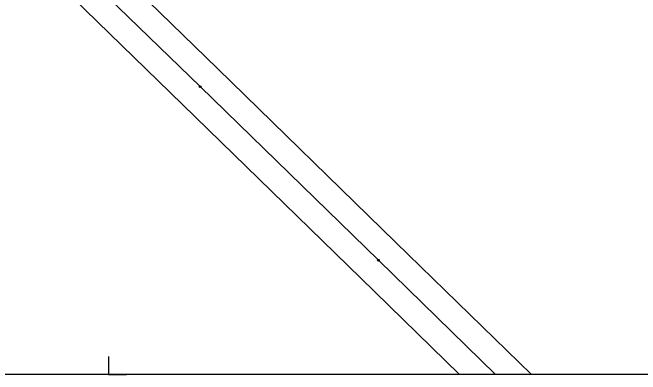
# Model space of a CAD drawing. Extents: x -636600 to -628587, y -1090963 to -1085869.
# Drawn here: x -629664.1 to -629488.6, y -1089855.9 to -1089754.7 of the extents above; entities that cross this region are included whole.
import ezdxf

# ---------------------------------------------------------------- set-up
doc = ezdxf.new("R2010")
doc.units = 0
for name, color, linetype in [('07_OCH_P A POPISY TI', 7, 'Continuous'), ('08_LEGENDA_HV', 7, 'Continuous'), ('33', 7, 'Continuous'), ('34', 7, 'Continuous')]:
    doc.layers.add(name, color=color, linetype=linetype)

msp = doc.modelspace()

# ---------------------------------------------------------------- linework, layer by layer
at = {"layer": '07_OCH_P A POPISY TI'}
for points in [[(-629808.42, -1089574.34), (-629758.17, -1089623.15), (-629706.7, -1089673.19), (-629664.71, -1089714.06), (-629606.85, -1089770.37), (-629556.97, -1089818.98), (-629519.09, -1089855.93)], [(-629812.88, -1089589.52), (-629767.93, -1089633.19), (-629716.46, -1089683.23), (-629674.47, -1089724.1), (-629616.62, -1089780.4), (-629566.74, -1089829), (-629539.14, -1089855.93)]]:
    msp.add_lwpolyline(points, dxfattribs=at)
at = {"layer": '08_LEGENDA_HV'}
msp.add_line((-629007.27, -1089855.93), (-629847.27, -1089855.93), dxfattribs=at)
msp.add_lwpolyline([(-629637.27, -1089850.93), (-629637.27, -1089855.93), (-629632.27, -1089855.93)], dxfattribs=at)
at = {"layer": '33'}
for centre, radius in [((-629611.7, -1089775.42), 0.25), ((-629611.7, -1089775.42), 0.158), ((-629611.7, -1089775.42), 0.05), ((-629561.86, -1089823.99), 0.25), ((-629561.86, -1089823.99), 0.158), ((-629561.86, -1089823.99), 0.05)]:
    msp.add_circle(centre, radius, dxfattribs=at)
at = {"layer": '34'}
for p, q in [((-629669.59, -1089719.08), (-629611.7, -1089775.42)), ((-629611.7, -1089775.42), (-629561.86, -1089823.99)), ((-629561.86, -1089823.99), (-629529.11, -1089855.93))]:
    msp.add_line(p, q, dxfattribs=at)

doc.saveas('drawing.dxf')
